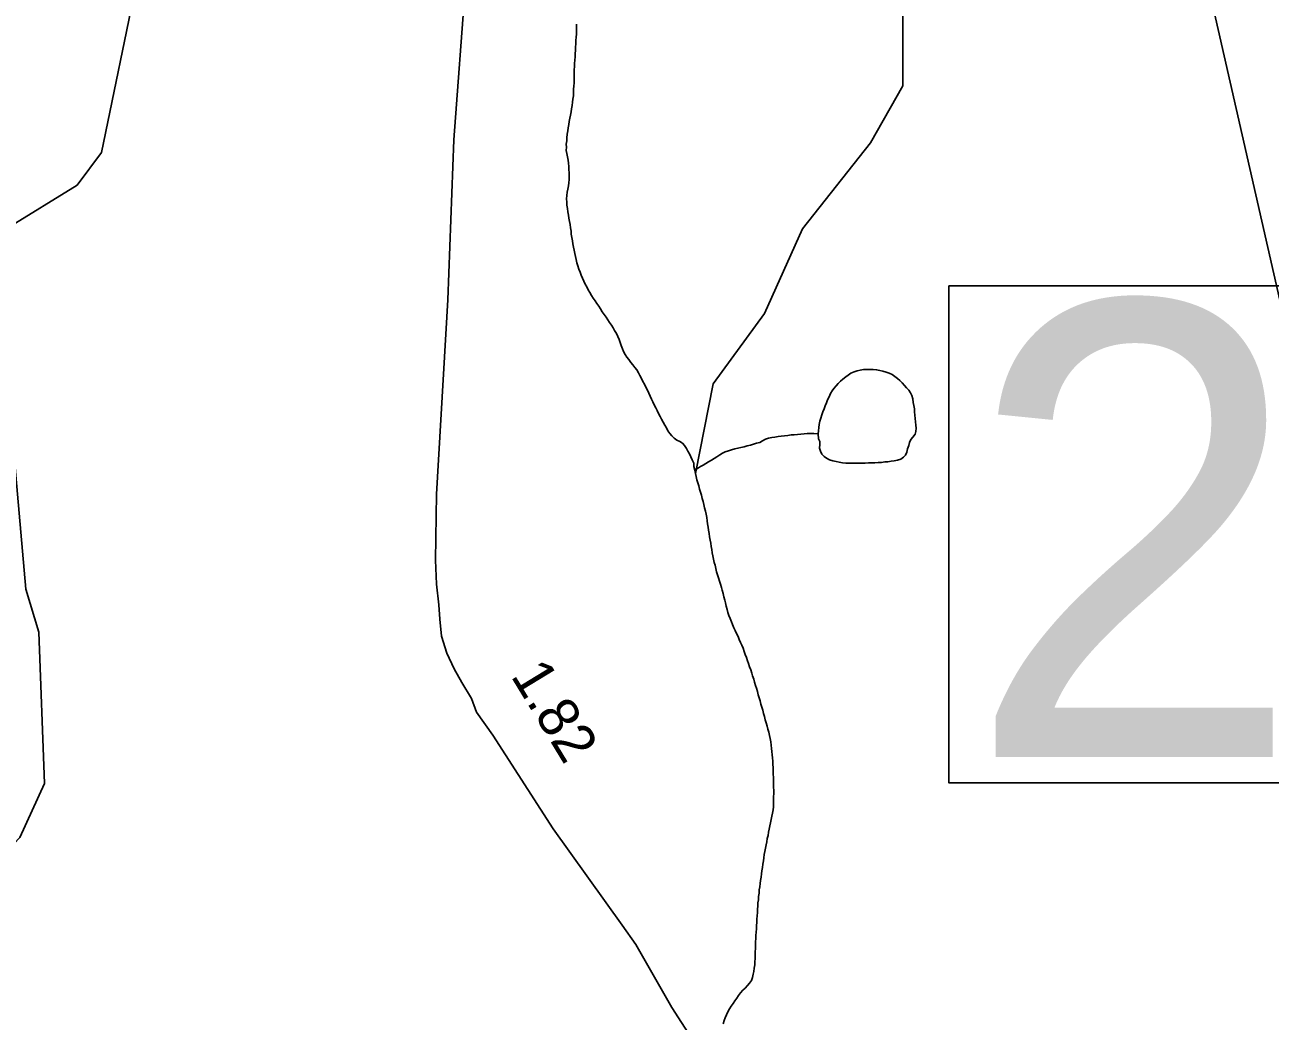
# Model space of a CAD drawing. Extents: x 1950930 to 2061844, y 904556 to 1017002.
# Drawn here: x 1982667 to 1986500, y 926109 to 929175 of the extents above; entities that cross this region are included whole.
import ezdxf

# ---------------------------------------------------------------- set-up
doc = ezdxf.new("R2010")
doc.units = 0
for name, color, linetype in [('Exist Hydrographic Creek Single Shore', 7, 'Continuous'), ('Exist Hydrographic Misc Water Feature', 7, 'Continuous'), ('Exist Road Primary US Structure Standard Bridge CELL', 7, 'Continuous'), ('Exist Road Secondary Structure Standard Bridge Number Label', 7, 'Continuous'), ('Exist Road Secondary Type 51 Attributed', 7, 'Continuous'), ('Exist Utilities Electrical Transmission Line', 7, 'Continuous')]:
    doc.layers.add(name, color=color, linetype=linetype)

msp = doc.modelspace()

# ---------------------------------------------------------------- linework, layer by layer
at = {"layer": 'Exist Hydrographic Creek Single Shore'}
for points in [[(1984730.7, 927793.8), (1984785.9, 928070.3), (1984943.8, 928286.9), (1985060.9, 928547.1), (1985269.9, 928811.9), (1985369.9, 928987), (1985369.9, 929695.9), (1985520.8, 930345.9), (1985661.9, 930677.7), (1985653.9, 930878.2), (1985603.9, 931105.6), (1985604.9, 931578.1), (1985645.9, 931721.8), (1985837.8, 932111.6), (1985854.9, 932278.6)], [(1984364.5, 929176.6), (1984364.5, 929166.1), (1984364.5, 929156), (1984364.5, 929146.1), (1984363.6, 929136.6), (1984363.2, 929126.5), (1984362.8, 929116), (1984362, 929106), (1984361.6, 929096.3), (1984360.8, 929086.3), (1984360.6, 929076.5), (1984359.8, 929066.6), (1984359.1, 929056.1), (1984358.9, 929046.4), (1984358.1, 929036.3), (1984358.1, 929026.6), (1984357.7, 929016.6), (1984357.7, 929006), (1984357.3, 928996.3), (1984356.9, 928986.2), (1984356.1, 928976.6), (1984355.9, 928966.9), (1984355.2, 928956.1), (1984354, 928946.1), (1984352.8, 928936.5)], [(1984352.8, 928936.5), (1984351.6, 928926.5), (1984349.9, 928916.7), (1984348.3, 928906.8), (1984346.8, 928897.2), (1984344.4, 928887.5), (1984342.7, 928877.6), (1984340.9, 928867.7), (1984339.2, 928857.8), (1984337.8, 928848.3), (1984336.6, 928838.4), (1984335.1, 928827.6), (1984334.7, 928817.9), (1984333.5, 928807.9), (1984333.7, 928798.2), (1984333.3, 928788.1), (1984334.7, 928778.6), (1984337.6, 928768.3), (1984339.5, 928758.8), (1984340.3, 928748.9), (1984341.3, 928739), (1984341.7, 928729.2), (1984342.1, 928719.3), (1984342.1, 928708.5), (1984342.1, 928698.7), (1984341.3, 928689.1), (1984339.7, 928679.1), (1984338, 928669.3), (1984336, 928659.5), (1984334.7, 928649.5), (1984334.5, 928639.8), (1984334.7, 928629.2), (1984335.4, 928619.4), (1984337, 928609.3), (1984338.4, 928599.5), (1984339.7, 928589.5), (1984341.5, 928579.9), (1984343.1, 928569.8), (1984345, 928559.9), (1984346.2, 928550.4), (1984348.1, 928540.3), (1984348.9, 928530.5), (1984350.7, 928520.4), (1984352, 928510.5), (1984353.8, 928500.8), (1984355.4, 928490.9), (1984357.3, 928480.9), (1984359.3, 928470.8), (1984361.4, 928462), (1984363.6, 928452.4), (1984366.1, 928442.2), (1984369.4, 928433.2), (1984372.3, 928423.4), (1984376, 928413.9), (1984379.4, 928404.5), (1984383.3, 928394.9), (1984387.4, 928386.2), (1984391.7, 928377), (1984396.3, 928368.6), (1984401.2, 928359.4), (1984406.3, 928351.3), (1984411, 928342), (1984416.3, 928333.5), (1984421.9, 928325.3), (1984427.2, 928316.8), (1984433.2, 928308.6), (1984438.5, 928300.5), (1984444.2, 928291.9), (1984449.8, 928283.8), (1984455.7, 928275.6), (1984461, 928267.1), (1984466.4, 928258.9), (1984472.3, 928250.4), (1984477.2, 928242.3), (1984482.2, 928233.8), (1984487.5, 928224.8), (1984492, 928215.7), (1984495.9, 928206.6), (1984499.6, 928197.5), (1984502.7, 928187.7), (1984506.2, 928178.2), (1984509.6, 928169.2), (1984514.2, 928160.4), (1984519.5, 928151.9), (1984526.1, 928144.4), (1984532.2, 928136.1), (1984538.6, 928128.7), (1984544.5, 928120.1), (1984550.5, 928112.6), (1984555.4, 928103.4), (1984560.3, 928095.3), (1984565.2, 928086), (1984569.5, 928076.9), (1984574.2, 928068.8), (1984578.5, 928059.7), (1984583.5, 928050.4), (1984587.4, 928041.2), (1984591.5, 928032.1), (1984595.4, 928023), (1984599.9, 928014.2)], [(1984599.9, 928014.2), (1984604.4, 928005), (1984608.9, 927996.6), (1984613.2, 927987.4), (1984617.7, 927978.2), (1984622.2, 927969.5), (1984626.7, 927961.1), (1984631.7, 927951.7), (1984636.4, 927942.5), (1984641.5, 927934.4), (1984646.2, 927925.2), (1984651.7, 927917.1), (1984658.1, 927909.6), (1984665.1, 927902.8), (1984673.5, 927896.7), (1984682.5, 927892.5), (1984690.9, 927887.5), (1984697.5, 927880.1), (1984703.2, 927871.4), (1984708.1, 927862.6), (1984712.6, 927854.2), (1984716.5, 927845.1), (1984721.1, 927835.9), (1984726.2, 927826.1)], [(1984728.8, 927803.9), (1984730.7, 927793.8), (1984733.4, 927784.9), (1984735.6, 927774.9), (1984738.5, 927765), (1984741.4, 927756.1), (1984743.8, 927746), (1984746.5, 927736.2), (1984749.8, 927727.2), (1984752.2, 927717.1), (1984754.9, 927707.4), (1984757.1, 927698.5), (1984759.4, 927688.4), (1984761.5, 927678.4), (1984763.7, 927668.6), (1984765.6, 927658.7), (1984767.2, 927648.7), (1984768.4, 927638.7), (1984769.9, 927629.2), (1984771.3, 927619.2), (1984772.9, 927609.3), (1984774.2, 927599.3), (1984776, 927589.3), (1984777.9, 927579.7), (1984779.1, 927569.7), (1984781.3, 927559.7), (1984783, 927550.1), (1984784.8, 927540.1), (1984787.1, 927530.4), (1984789.1, 927520.3), (1984791.4, 927511.5), (1984794.1, 927501.3), (1984796.3, 927491.7), (1984799, 927482.4), (1984802.1, 927472.5), (1984804.7, 927462.8), (1984807.8, 927453.3), (1984810.9, 927443.6), (1984813.5, 927434.7), (1984816, 927424.5), (1984818.7, 927414.8), (1984821.3, 927404.6), (1984823.2, 927395.8), (1984825.8, 927385.7), (1984828.5, 927375.9), (1984831, 927365.9), (1984834, 927356.9), (1984837.7, 927347.7), (1984841.6, 927337.8), (1984845.1, 927328.8), (1984849.6, 927319.5), (1984853.5, 927310.4), (1984857.6, 927301.3), (1984862.1, 927292.5), (1984866, 927283.4), (1984870.1, 927274.2), (1984873.6, 927265.2), (1984877.7, 927256.1), (1984881.2, 927246.2), (1984884.3, 927237.2), (1984887.8, 927227.7), (1984891.2, 927217.8), (1984894.5, 927208.8), (1984897.6, 927199.1), (1984901.1, 927190), (1984904.2, 927179.8), (1984906.8, 927170.9), (1984910.3, 927161), (1984913, 927151.7), (1984916.1, 927141.9), (1984918.7, 927132.9), (1984921.8, 927123.1), (1984924.5, 927113), (1984927.5, 927104), (1984930.2, 927094.3), (1984932.7, 927084.1), (1984935.5, 927075.2), (1984938, 927065.1), (1984940.7, 927055.3), (1984943.5, 927046.4), (1984946, 927036.3), (1984949.1, 927026.4), (1984951.5, 927016.4), (1984954.4, 927007.4), (1984957.1, 926997.6), (1984959.1, 926987.6), (1984961.4, 926977.9), (1984963, 926967.9), (1984964.5, 926957.9), (1984965.3, 926948.1), (1984966.3, 926938.3), (1984967.1, 926928.3), (1984967.9, 926918.5), (1984969, 926908.6), (1984969.4, 926898.8), (1984970, 926888.9), (1984970.2, 926878.4), (1984970.8, 926868.5), (1984971.2, 926858.7), (1984971.8, 926849)], [(1984971.8, 926849), (1984971.8, 926838.8), (1984971.6, 926828.2), (1984972.2, 926818.4), (1984972.2, 926808.7), (1984971.8, 926798.6), (1984971.8, 926788.8), (1984971.8, 926778.3), (1984971, 926768.3), (1984969.8, 926758.7), (1984968.1, 926748.8), (1984966.1, 926738.9), (1984964, 926729.1), (1984962, 926719.3), (1984960.4, 926709.4), (1984958.3, 926699.6), (1984956.2, 926689.7), (1984954.6, 926679.9), (1984952.1, 926670.5), (1984950.5, 926660.6), (1984948.5, 926650.8), (1984946.4, 926640.9), (1984944.8, 926631), (1984943.1, 926621.1), (1984941.9, 926611.5), (1984940.3, 926601.7), (1984938.6, 926591.7), (1984937.4, 926581), (1984935.7, 926571.5), (1984934.5, 926561.6), (1984933.3, 926551.6), (1984931.6, 926541.7), (1984930.4, 926532.1), (1984928.8, 926522.2), (1984927.5, 926512.3), (1984926.7, 926502.6), (1984925.5, 926491.9), (1984924.7, 926482.3), (1984923.4, 926472.3), (1984922.6, 926462.3), (1984921.8, 926452.7), (1984921.6, 926442.9), (1984920.6, 926432.2), (1984920.2, 926422.4), (1984919.8, 926412.4), (1984919.5, 926402.8), (1984918.7, 926392.7), (1984918.1, 926382.3), (1984917.3, 926372.2), (1984917.1, 926362.5), (1984916.3, 926352.5), (1984915.6, 926342), (1984915.9, 926332.2), (1984915.4, 926322.2), (1984915, 926311.7), (1984914.6, 926301.6), (1984914, 926291.1), (1984913.4, 926281.5), (1984912.2, 926271.5), (1984910.9, 926261.6), (1984908.9, 926252.6), (1984906.4, 926242.7), (1984903.3, 926233.9), (1984897.6, 926225.8), (1984891.2, 926217.9), (1984884.5, 926210.4), (1984876.9, 926203.4), (1984869.9, 926195.1), (1984864, 926187.1), (1984858.4, 926179), (1984852.5, 926171), (1984846.8, 926162.9), (1984841.2, 926154.8), (1984835.9, 926145.9), (1984831, 926136.9), (1984827.1, 926128.2), (1984823, 926119.1), (1984819.3, 926110.4), (1984816, 926100.3)]]:
    msp.add_lwpolyline(points, dxfattribs=at)
at = {"layer": 'Exist Hydrographic Misc Water Feature'}
for points in [[(1982275.9, 925962.6), (1982267.9, 926156.3), (1982418, 926428.9), (1982650.9, 926673.5), (1982726.8, 926839.4), (1982710, 927305.7), (1982669, 927437.9), (1982610.9, 928105.3), (1982510.9, 928255.1), (1982510.9, 928422.4), (1982610.9, 928548.4), (1982827.9, 928681.7), (1982902.9, 928781.9), (1983011.8, 929314.7)], [(1985109.2, 927915.6), (1985110, 927925.7), (1985110.7, 927935.3), (1985111.9, 927945.3), (1985114.3, 927955), (1985117.2, 927964.7), (1985120.3, 927974.5), (1985123.4, 927983.7), (1985127.3, 927993.2), (1985130.7, 928002.1), (1985134.6, 928012), (1985138.1, 928021.2), (1985142.6, 928029.9), (1985146.7, 928039.8), (1985152.1, 928048), (1985157.6, 928056), (1985164, 928064), (1985170.7, 928071.1), (1985177.9, 928078.5), (1985185.3, 928084.7), (1985193.7, 928091.2), (1985201.3, 928096.9), (1985209.9, 928102.4), (1985219.3, 928107.1), (1985228.8, 928110.1), (1985238.4, 928112.4), (1985248, 928114.1), (1985258.3, 928114.6), (1985268.3, 928114.2), (1985278.6, 928113.9), (1985288.6, 928113.2), (1985298.5, 928111.4), (1985308.3, 928108.6), (1985318, 928105.9), (1985327.2, 928102.4), (1985336.2, 928098.2), (1985344.6, 928092.1), (1985352.6, 928086.4), (1985360.2, 928080.4), (1985367.8, 928072.8), (1985375, 928065.2), (1985381.3, 928057.7), (1985387.9, 928050.2), (1985393.6, 928042), (1985397.3, 928033.7), (1985400, 928023.7), (1985401.6, 928012.8), (1985403.3, 928003.3), (1985405.1, 927993.2), (1985405.5, 927983.4), (1985406.5, 927973.6), (1985407, 927963.7), (1985408.6, 927953), (1985409.4, 927943.1), (1985410.4, 927933.2), (1985410, 927923.5), (1985407.4, 927914.6), (1985400.8, 927906.2), (1985394, 927898.3), (1985390.3, 927889.6), (1985387.5, 927879.8), (1985384, 927869.8), (1985381.5, 927860.1), (1985377.4, 927850.5), (1985371.7, 927844.1), (1985363.1, 927838.5), (1985353.2, 927835.1), (1985343.2, 927833), (1985333.5, 927831.7), (1985323.5, 927830.3), (1985313.7, 927829.4), (1985303.6, 927828.1), (1985293.8, 927827.6), (1985283.3, 927826.6), (1985273.7, 927826.9), (1985263.8, 927826.4), (1985253.6, 927825.9), (1985243.3, 927825.9), (1985233.5, 927825.3), (1985223.6, 927825.6), (1985213.6, 927825.9), (1985203.3, 927825.8), (1985193.7, 927826.1), (1985183.7, 927827.3), (1985173.8, 927829.1), (1985164, 927831), (1985153.9, 927833), (1985143.9, 927836.1), (1985134.9, 927840.7), (1985127.3, 927846.3), (1985120.5, 927853.9), (1985115.8, 927863.1), (1985112.9, 927872.1), (1985113.5, 927882.9), (1985114.1, 927892.6), (1985110, 927901), (1985109.2, 927915.6)], [(1985109.2, 927915.6), (1985095.3, 927917), (1985085.6, 927917.3), (1985075.4, 927917.2), (1985065.3, 927915.8), (1985055.5, 927915.3), (1985045.2, 927914.4), (1985035.2, 927913.1), (1985025.4, 927912.6), (1985015.3, 927911.2), (1985005.3, 927909.6), (1984995.4, 927909), (1984985.8, 927907.6), (1984975.9, 927906.3), (1984965.9, 927904.6), (1984956, 927902.4), (1984946.6, 927899.4), (1984937.8, 927894.6), (1984929, 927889.9), (1984919.5, 927886.9), (1984909.7, 927884.7), (1984900.3, 927881.7), (1984890.6, 927879.1), (1984880.8, 927876.2), (1984870.9, 927874), (1984861.7, 927871.7), (1984852.1, 927869.5), (1984841.8, 927867), (1984832.4, 927864), (1984823, 927861), (1984814.1, 927856.3), (1984805.7, 927851.4), (1984797.1, 927845.8), (1984788.9, 927840.2), (1984780.1, 927835.5), (1984771.5, 927829.8), (1984763.1, 927825), (1984754.5, 927819.9), (1984746.1, 927815.1), (1984737.5, 927809.4), (1984728.8, 927803.9)], [(1984726.2, 927826.1), (1984726.2, 927816), (1984728.8, 927803.9)]]:
    msp.add_lwpolyline(points, dxfattribs=at)
at = {"layer": 'Exist Road Secondary Structure Standard Bridge Number Label'}
msp.add_lwpolyline([(1985511.1, 928371.7), (1988087.6, 928371.7), (1988087.6, 926842.4), (1985511.1, 926842.4)], close=True, dxfattribs=at)
at = {"layer": 'Exist Road Secondary Type 51 Attributed'}
msp.add_lwpolyline([(1984827.9, 925888.1), (1984658.7, 926150.3), (1984567.6, 926308.3), (1984547.8, 926344.8), (1984505.3, 926404), (1984293.1, 926700.1), (1984106.8, 926988.3), (1984056.7, 927059.7), (1984041.1, 927101.9), (1984011.5, 927150.5), (1983988, 927193), (1983966, 927240.9), (1983949.6, 927293.7), (1983943.6, 927345.4), (1983940.5, 927389.4), (1983933.3, 927453.6), (1983930.3, 927527.3), (1983933.6, 927730.2), (1983968.6, 928328.3), (1983986.8, 928820.8), (1984023.3, 929302.4)], dxfattribs=at)
at = {"layer": 'Exist Utilities Electrical Transmission Line'}
msp.add_lwpolyline([(1985712, 931832.2), (1985752.5, 931742.3), (1987480, 924162.4)], dxfattribs=at)

# ---------------------------------------------------------------- texts
at = {"layer": 'Exist Road Primary US Structure Standard Bridge CELL'}
msp.add_text('1.82', height=125, rotation=301.3351, dxfattribs=at).set_placement((1984160.6, 927171.6))
at = {"layer": 'Exist Road Secondary Structure Standard Bridge Number Label'}
msp.add_text('27', height=1400, dxfattribs=at).set_placement((1985561.3, 926921.5))

doc.saveas('drawing.dxf')
